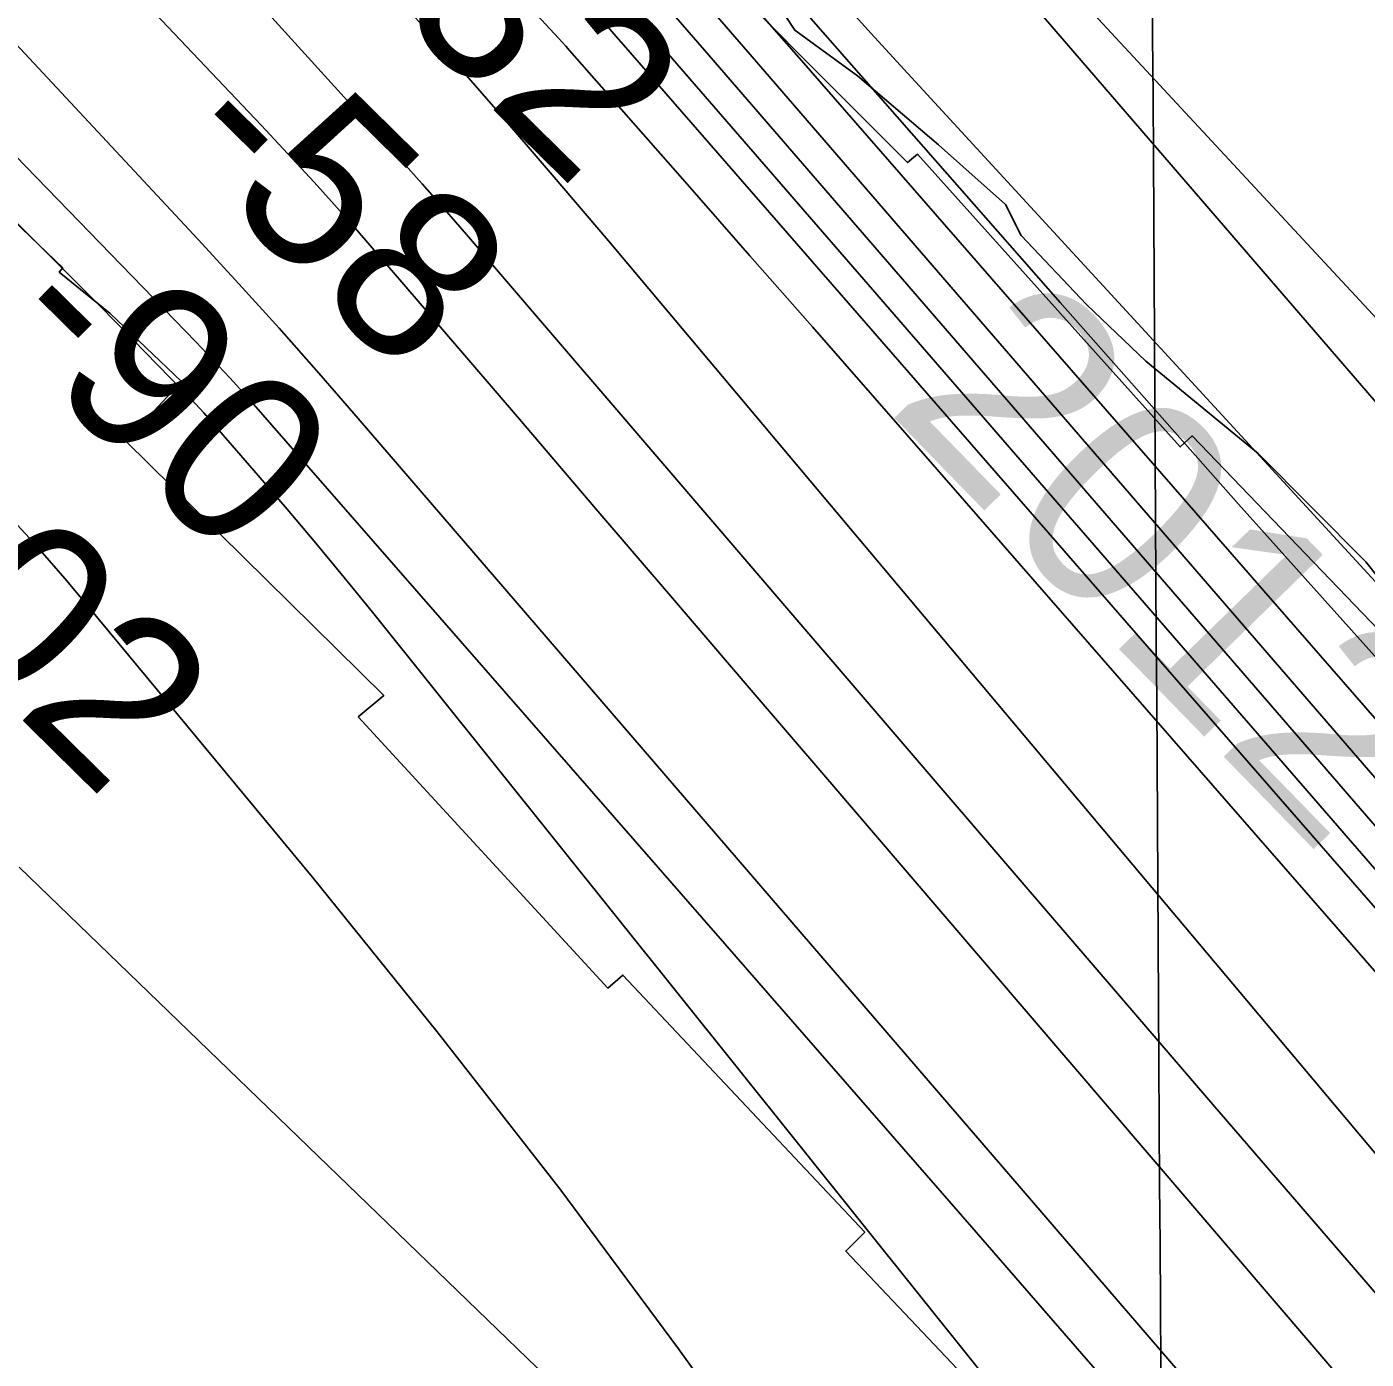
# Model space of a CAD drawing. Extents: x 3477039 to 3515015, y 546746 to 572297.
# Drawn here: x 3501863 to 3502388, y 562010 to 562533 of the extents above; entities that cross this region are included whole.
import ezdxf

# ---------------------------------------------------------------- set-up
doc = ezdxf.new("R2010")
doc.units = 0
for name, color, linetype in [('V-GRID-MAJR', 7, 'Continuous'), ('V-RIVR-EDGE', 7, 'Continuous'), ('V-RIVR-IDEN', 7, 'Continuous'), ('V-RIVR-RANG', 7, 'Continuous'), ('V-RRAP-RVMT', 7, 'Continuous'), ('V-SITE-VEGE', 7, 'Continuous'), ('V-TOPO-DPTH', 7, 'Continuous'), ('V-TOPO-MAJR', 7, 'Continuous'), ('V-TOPO-MINR', 7, 'Continuous'), ('V-TOPO-WATR', 7, 'Continuous')]:
    doc.layers.add(name, color=color, linetype=linetype)

msp = doc.modelspace()

# ---------------------------------------------------------------- linework, layer by layer
at = {"layer": 'V-GRID-MAJR'}
msp.add_spline([(3502367.239, 552233.144), (3502330.233, 558291.01), (3502293.207, 564351.96), (3502256.181, 570412.927), (3502256.162, 570415.993)], degree=3, dxfattribs=at)
at = {"layer": 'V-RIVR-EDGE'}
msp.add_lwpolyline([(3502434.870902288, 562264.0745283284), (3502387.8366555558, 562323.0126283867), (3502345.663287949, 562365.3950782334), (3502301.6365995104, 562401.6548401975), (3502278.4076567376, 562423.7704529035), (3502252.739941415, 562450.7939124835), (3502246.6430100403, 562463.0635296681), (3502220.3534808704, 562486.4121644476), (3502188.5585323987, 562513.4507749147), (3502164.0935373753, 562531.280354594), (3502147.61212651, 562556.4429178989)], dxfattribs=at)
at = {"layer": 'V-RRAP-RVMT'}
for points in [[(3502729.3270000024, 561951.1440000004), (3502622.4910000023, 562064.9570000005), (3502623.2590000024, 562150.8120000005), (3502601.8560000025, 562150.5590000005), (3502608.3810000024, 562208.0400000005), (3502457.0060000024, 562234.0500000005), (3502453.8730000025, 562221.7840000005), (3502418.7810000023, 562256.8760000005), (3502424.917000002, 562263.0120000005), (3502319.8210000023, 562372.3170000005), (3502315.1290000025, 562367.9860000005), (3502212.2030000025, 562482.7020000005), (3502208.2340000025, 562479.4530000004), (3502114.3760000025, 562573.5530000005), (3502127.4900000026, 562586.9070000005), (3502023.2950000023, 562685.0890000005), (3502038.0930000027, 562699.8870000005), (3501925.4270000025, 562812.1900000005), (3501915.7430000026, 562802.8660000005), (3501821.1020000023, 562893.7780000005)], [(3501831.8800000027, 562481.3680000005), (3501877.0350000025, 562438.1630000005), (3501875.7040000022, 562436.5190000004), (3501895.6720000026, 562420.3360000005), (3501923.6080000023, 562393.6090000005), (3501901.7180000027, 562370.2770000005), (3502002.8760000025, 562270.5630000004), (3501992.8950000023, 562262.2630000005)], [(3501831.8800000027, 562481.3680000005), (3501877.0350000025, 562438.1630000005), (3501875.7040000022, 562436.5190000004), (3501895.6720000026, 562420.3360000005), (3501923.6080000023, 562393.6090000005), (3501901.7180000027, 562370.2770000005), (3502002.8760000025, 562270.5630000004), (3501992.8950000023, 562262.2630000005)], [(3501992.8950000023, 562262.2630000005), (3502090.6830000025, 562155.9360000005), (3502096.6360000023, 562161.0480000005), (3502191.4850000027, 562060.3040000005), (3502184.0280000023, 562052.8470000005), (3502280.8600000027, 561950.6030000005), (3502275.4480000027, 561945.6720000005), (3502381.8310000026, 561830.7500000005), (3502393.5570000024, 561841.2750000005), (3502477.5350000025, 561749.4760000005), (3502470.9200000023, 561743.3420000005)], [(3501992.8950000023, 562262.2630000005), (3502090.6830000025, 562155.9360000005), (3502096.6360000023, 562161.0480000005), (3502191.4850000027, 562060.3040000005), (3502184.0280000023, 562052.8470000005), (3502280.8600000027, 561950.6030000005), (3502275.4480000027, 561945.6720000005), (3502381.8310000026, 561830.7500000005), (3502393.5570000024, 561841.2750000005), (3502477.5350000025, 561749.4760000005), (3502470.9200000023, 561743.3420000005)]]:
    msp.add_lwpolyline(points, dxfattribs=at)
at = {"layer": 'V-SITE-VEGE'}
msp.add_lwpolyline([(3501704.044, 563487.608), (3502051.139, 563105.924), (3502333.615, 562792.0480000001), (3502571.597, 562519.75), (3502642.894, 562440.928), (3502679.123, 562393.998), (3502686.9960000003, 562370.676), (3502687.8370000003, 562332.425), (3502676.483, 562301.1730000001), (3502654.15, 562265.9720000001), (3502644.4960000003, 562259.277), (3502628.095, 562258.134), (3502591.305, 562264.104), (3502545.143, 562283.855), (3502463.989, 562340.961), (3502235.2090000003, 562587.186), (3502150.3340000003, 562671.656), (3502037.102, 562779.729), (3501901.2600000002, 562931.8150000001), (3501791.059, 563061.698)], dxfattribs=at)
at = {"layer": 'V-TOPO-DPTH'}
for points in [[(3502677.0852195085, 561939.7311421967), (3502574.124799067, 562053.8412030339), (3502472.2615868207, 562168.9558093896), (3502165.7072339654, 562520.4996612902), (3502142.514753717, 562547.0381916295), (3502119.284319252, 562573.5433848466), (3502095.9969534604, 562599.9985723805), (3502072.6716334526, 562626.420422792), (3502042.0086369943, 562661.0788904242), (3502003.231628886, 562704.7226639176), (3501964.3323272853, 562748.2566984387), (3501925.2495854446, 562791.6261245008), (3501886.0445501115, 562834.8858115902), (3501564.9828046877, 563187.6529375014)], [(3501564.9828046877, 563187.6529375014), (3501886.0445501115, 562834.8858115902), (3501925.2495854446, 562791.6261245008), (3501964.3323272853, 562748.2566984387), (3502003.231628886, 562704.7226639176), (3502042.0086369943, 562661.0788904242), (3502072.6716334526, 562626.420422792), (3502095.9969534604, 562599.9985723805), (3502119.284319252, 562573.5433848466), (3502142.514753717, 562547.0381916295), (3502165.7072339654, 562520.4996612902), (3502472.2615868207, 562168.9558093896), (3502574.124799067, 562053.8412030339), (3502677.0852195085, 561939.7311421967)], [(3503117.398929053, 561526.6726917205), (3502205.3312976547, 562517.649928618), (3502194.010043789, 562530.0290654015), (3502182.7413773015, 562542.4555872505), (3502171.5515918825, 562554.9531866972), (3502160.414393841, 562567.4981712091), (3502140.0253967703, 562590.6113456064), (3502137.3164864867, 562593.6839180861), (3502136.4138636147, 562594.7084149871), (3502131.1971366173, 562600.6308162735), (3502127.6876623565, 562604.6178429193), (3502124.180055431, 562608.6065105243), (3502120.675249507, 562612.5976395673), (3502117.1723109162, 562616.5904095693), (3502085.706474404, 562652.4816581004), (3502066.565688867, 562674.5011034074), (3502047.549777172, 562696.6269582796), (3502028.7211762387, 562718.9124274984), (3502010.017449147, 562741.3043062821), (3501781.0387844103, 563017.7967346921)], [(3501683.519331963, 562979.9614831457), (3502070.4471600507, 562555.2621636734), (3502077.7893335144, 562547.1486245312), (3502085.0948777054, 562539.002457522), (3502092.3454779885, 562530.807348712), (3502099.559449, 562522.5796120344), (3502294.1831192, 562299.0944275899), (3502398.7321660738, 562179.1439172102), (3502503.3488336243, 562059.2524627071), (3502608.0669321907, 561939.44959202)], [(3501683.519331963, 562979.9614831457), (3502070.4471600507, 562555.2621636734), (3502077.7893335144, 562547.1486245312), (3502085.0948777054, 562539.002457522), (3502092.3454779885, 562530.807348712), (3502099.559449, 562522.5796120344), (3502294.1831192, 562299.0944275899), (3502398.7321660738, 562179.1439172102), (3502503.3488336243, 562059.2524627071), (3502608.0669321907, 561939.44959202)], [(3502783.676064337, 561766.1251625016), (3502130.326998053, 562521.4950812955), (3502115.700444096, 562538.3200587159), (3502101.0178820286, 562555.0957675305), (3502086.251307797, 562571.7975734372), (3502071.4287254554, 562588.4501107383), (3501943.476580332, 562731.4745366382), (3501869.2328971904, 562813.9374918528), (3501794.64379704, 562896.0848123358)], [(3501794.64379704, 562896.0848123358), (3501869.2328971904, 562813.9374918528), (3501943.476580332, 562731.4745366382), (3502071.4287254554, 562588.4501107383), (3502086.251307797, 562571.7975734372), (3502101.0178820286, 562555.0957675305), (3502115.700444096, 562538.3200587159), (3502130.326998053, 562521.4950812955), (3502783.676064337, 561766.1251625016)], [(3502999.581489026, 561465.6362917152), (3502219.8582718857, 562359.0881236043), (3502195.415857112, 562387.0622664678), (3502170.951427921, 562415.0171206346), (3502146.4539771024, 562442.9430417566), (3502121.934511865, 562470.8496741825), (3502075.747278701, 562523.3546962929), (3502074.2983366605, 562524.9884005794), (3502071.3697388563, 562528.2280443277), (3502069.8900830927, 562529.8339837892), (3501863.603570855, 562751.9088310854), (3501796.046891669, 562824.3405787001)], [(3501796.046891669, 562824.3405787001), (3501863.603570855, 562751.9088310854), (3502069.8900830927, 562529.8339837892), (3502071.3697388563, 562528.2280443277), (3502074.2983366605, 562524.9884005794), (3502075.747278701, 562523.3546962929), (3502121.934511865, 562470.8496741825), (3502146.4539771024, 562442.9430417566), (3502170.951427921, 562415.0171206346), (3502195.415857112, 562387.0622664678), (3502219.8582718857, 562359.0881236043), (3502999.581489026, 561465.6362917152)], [(3502846.6084216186, 561549.913138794), (3502090.9509732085, 562448.74129773), (3502068.96841611, 562474.6344015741), (3502046.8210848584, 562500.3843974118), (3502024.426592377, 562525.9197312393), (3502001.867325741, 562551.3119570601), (3501957.6462482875, 562600.6057229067), (3501912.5804145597, 562650.2838435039), (3501867.151456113, 562699.623881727), (3501821.177810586, 562748.4567963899)], [(3501821.177810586, 562748.4567963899), (3501867.151456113, 562699.623881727), (3501912.5804145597, 562650.2838435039), (3501957.6462482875, 562600.6057229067), (3502001.867325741, 562551.3119570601), (3502024.426592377, 562525.9197312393), (3502046.8210848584, 562500.3843974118), (3502068.96841611, 562474.6344015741), (3502090.9509732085, 562448.74129773), (3502846.6084216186, 561549.913138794)]]:
    msp.add_lwpolyline(points, dxfattribs=at)
at = {"layer": 'V-TOPO-MAJR'}
for points in [[(3502431.52854281, 561990.2492757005), (3502327.9799218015, 562110.3480400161), (3502224.5940758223, 562230.5874372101), (3502035.308273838, 562451.1834623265), (3502026.645452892, 562461.1932803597), (3502017.926696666, 562471.1537168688), (3502009.124037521, 562481.0400810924), (3502000.2654430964, 562490.8770637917), (3501667.4845288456, 562857.2849935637)], [(3502163.9990728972, 561951.0640205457), (3502118.4873927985, 562014.526320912), (3502071.9556970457, 562077.2117908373), (3502023.8939778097, 562138.7320151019), (3501974.812242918, 562199.4754089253), (3501883.8805280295, 562309.21837043), (3501877.846557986, 562316.3849550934), (3501871.738524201, 562323.4868187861), (3501865.5193948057, 562330.4916010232), (3501859.2262016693, 562337.4316622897)], [(3501859.930177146, 562203.2666466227), (3502141.1226214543, 561931.5525287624)]]:
    msp.add_lwpolyline(points, dxfattribs=at)
at = {"layer": 'V-TOPO-MINR'}
for points in [[(3502646.1950287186, 561620.6425454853), (3501992.889252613, 562379.1859022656), (3501977.434986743, 562396.9160987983), (3501961.8423894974, 562414.5223149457), (3501946.042295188, 562431.9425605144), (3501930.103869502, 562449.2388256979), (3501729.61239605, 562664.2407063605), (3501665.570677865, 562732.307379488), (3501601.128962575, 562799.9897986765), (3501536.0872516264, 562867.0958369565), (3501470.6455435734, 562933.8176212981), (3501357.7474800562, 563047.9036759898), (3501348.446284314, 563057.2857605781), (3501339.133799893, 563066.656606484), (3501329.8043824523, 563076.0105943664), (3501320.463676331, 563085.3533435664), (3500903.125132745, 563502.0288819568), (3500839.6290903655, 563564.2248429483), (3500775.3597185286, 563625.5953090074)], [(3503062.926830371, 561607.7916092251), (3502208.189371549, 562598.461860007), (3502193.24463416, 562615.8045644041), (3502178.313926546, 562633.1593241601), (3502163.4042635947, 562650.5321669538), (3502148.50863042, 562667.9170651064), (3502073.9937963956, 562754.9910914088), (3502021.7519152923, 562815.8360769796), (3501969.3775664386, 562876.5664423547), (3501916.804515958, 562937.1248774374), (3501864.0989977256, 562997.5686923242), (3501636.62624115, 563257.5781494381)], [(3503095.5364304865, 561527.914283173), (3502551.145637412, 562111.6170548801), (3502479.5340935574, 562189.1004166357), (3502408.394918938, 562267.0111852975), (3502337.9642981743, 562345.5630643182), (3502268.0060466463, 562424.5423502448), (3502170.314038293, 562535.8430944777), (3502149.5483163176, 562559.4857462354), (3502128.7721692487, 562583.1192271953), (3502107.9803845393, 562606.7389519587), (3502087.178174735, 562630.349505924), (3502066.3430921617, 562653.9309346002), (3502045.4746046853, 562677.4827006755), (3502024.556009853, 562700.9899728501), (3502003.604010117, 562724.4675824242), (3501547.295685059, 563234.6859043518)], [(3502330.06679115, 561951.0482936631), (3502233.407108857, 562062.2332026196), (3502136.5995124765, 562173.2897797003), (3501955.5467097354, 562380.5739557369), (3501949.0986632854, 562387.8407264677), (3501942.576105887, 562395.038911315), (3501935.941782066, 562402.1342173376), (3501929.2329472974, 562409.1609374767), (3501583.771806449, 562765.3719592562), (3501538.835270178, 562811.3823500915), (3501493.6850098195, 562857.1805552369), (3501448.214163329, 562902.6604818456), (3501402.5295927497, 562947.928222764), (3501320.665877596, 563028.4771536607), (3501315.759325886, 563033.3177918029), (3501310.861404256, 563038.1671232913), (3501305.9764277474, 563043.0294947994), (3501301.100081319, 563047.9005596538), (3501222.7531165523, 563126.3715830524), (3501178.544594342, 563170.3155523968), (3501134.1158800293, 563214.0340486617)], [(3502890.8307986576, 561404.0774178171), (3502176.182034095, 562238.5167077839), (3502146.1462708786, 562273.5901097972), (3502116.1124827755, 562308.665202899), (3502086.0816573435, 562343.7428326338), (3502056.052807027, 562378.8221534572), (3502009.232450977, 562433.5217734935), (3502002.5893478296, 562441.2298614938), (3501995.9116987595, 562448.9076978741), (3501989.1822308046, 562456.5401568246), (3501982.418216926, 562464.142364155), (3501975.595694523, 562471.6918150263), (3501968.7297179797, 562479.2011858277), (3501961.7985602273, 562486.6504365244), (3501954.8239483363, 562494.0596071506), (3501430.012718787, 563046.7244052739)], [(3503117.398929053, 561526.6726917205), (3502205.3312976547, 562517.649928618), (3502194.010043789, 562530.0290654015), (3502182.7413773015, 562542.4555872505), (3502171.5515918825, 562554.9531866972), (3502160.414393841, 562567.4981712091), (3502140.0253967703, 562590.6113456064), (3502137.3164864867, 562593.6839180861), (3502136.4138636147, 562594.7084149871), (3502131.1971366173, 562600.6308162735), (3502127.6876623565, 562604.6178429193), (3502124.180055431, 562608.6065105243), (3502120.675249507, 562612.5976395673), (3502117.1723109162, 562616.5904095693), (3502085.706474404, 562652.4816581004), (3502066.565688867, 562674.5011034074), (3502047.549777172, 562696.6269582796), (3502028.7211762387, 562718.9124274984), (3502010.017449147, 562741.3043062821), (3501781.0387844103, 563017.7967346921)], [(3502608.0669321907, 561939.44959202), (3502503.3488336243, 562059.2524627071), (3502398.7321660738, 562179.1439172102), (3502294.1831192, 562299.0944275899), (3502099.559449, 562522.5796120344), (3502092.3454779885, 562530.807348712), (3502085.0948777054, 562539.002457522), (3502077.7893335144, 562547.1486245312), (3502070.4471600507, 562555.2621636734), (3501683.519331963, 562979.9614831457)], [(3502783.676064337, 561766.1251625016), (3502130.326998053, 562521.4950812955), (3502115.700444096, 562538.3200587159), (3502101.0178820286, 562555.0957675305), (3502086.251307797, 562571.7975734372), (3502071.4287254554, 562588.4501107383), (3501943.476580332, 562731.4745366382), (3501869.2328971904, 562813.9374918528), (3501794.64379704, 562896.0848123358)], [(3503009.979783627, 561522.886786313), (3502147.3018812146, 562520.9121693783), (3502128.58848703, 562542.4745023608), (3502109.8180038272, 562563.9868217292), (3502090.9618870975, 562585.424120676), (3502072.048681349, 562606.8114060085), (3501995.67368459, 562692.8309685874), (3501938.346583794, 562757.0243527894), (3501880.774730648, 562820.9961928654), (3501822.8357489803, 562884.6357167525)], [(3502592.085689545, 561971.4025678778), (3502501.194805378, 562076.0185689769), (3502114.3520344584, 562522.061857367), (3502103.5713265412, 562534.4184921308), (3502092.7422676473, 562546.7323522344), (3502081.8406822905, 562558.9820503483), (3502070.8907459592, 562571.1889738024), (3501815.940745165, 562853.7229464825)], [(3502999.581489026, 561465.6362917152), (3502219.8582718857, 562359.0881236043), (3502195.415857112, 562387.0622664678), (3502170.951427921, 562415.0171206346), (3502146.4539771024, 562442.9430417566), (3502121.934511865, 562470.8496741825), (3502075.747278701, 562523.3546962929), (3502074.2983366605, 562524.9884005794), (3502071.3697388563, 562528.2280443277), (3502069.8900830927, 562529.8339837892), (3501863.603570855, 562751.9088310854), (3501796.046891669, 562824.3405787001)], [(3502846.6084216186, 561549.913138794), (3502090.9509732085, 562448.74129773), (3502068.96841611, 562474.6344015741), (3502046.8210848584, 562500.3843974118), (3502024.426592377, 562525.9197312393), (3502001.867325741, 562551.3119570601), (3501957.6462482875, 562600.6057229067), (3501912.5804145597, 562650.2838435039), (3501867.151456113, 562699.623881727), (3501821.177810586, 562748.4567963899)], [(3502379.581578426, 561827.6329089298), (3501998.420520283, 562303.2663039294), (3501987.4303288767, 562316.8099483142), (3501976.331043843, 562330.2624560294), (3501965.0681183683, 562343.57825874), (3501953.696099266, 562356.8029247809), (3501932.373452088, 562381.2948201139), (3501929.1045137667, 562384.8452572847), (3501904.509197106, 562410.1110533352), (3501891.3189309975, 562423.5582233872), (3501878.061097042, 562436.9379300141), (3501864.7019113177, 562450.2164415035), (3501851.2751577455, 562463.4274895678)]]:
    msp.add_lwpolyline(points, dxfattribs=at)
at = {"layer": 'V-TOPO-WATR'}
msp.add_lwpolyline([(3502677.0852195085, 561939.7311421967), (3502574.124799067, 562053.8412030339), (3502472.2615868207, 562168.9558093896), (3502165.7072339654, 562520.4996612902), (3502142.514753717, 562547.0381916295), (3502119.284319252, 562573.5433848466), (3502095.9969534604, 562599.9985723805), (3502072.6716334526, 562626.420422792), (3502042.0086369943, 562661.0788904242), (3502003.231628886, 562704.7226639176), (3501964.3323272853, 562748.2566984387), (3501925.2495854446, 562791.6261245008), (3501886.0445501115, 562834.8858115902), (3501564.9828046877, 563187.6529375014)], dxfattribs=at)

# ---------------------------------------------------------------- texts
at = {"layer": 'V-RIVR-IDEN'}
msp.add_text('2012', height=83.00000000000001, rotation=314.21318105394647, dxfattribs=at).set_placement((3502199.150996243, 562383.3436103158))
at = {"layer": 'V-RIVR-RANG'}
for s, p in [('-32', (3501985.9569070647, 562559.085577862)), ('-58', (3501918.2368455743, 562485.4250972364)), ('-90', (3501849.202314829, 562413.0603569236)), ('-102', (3501765.8855464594, 562354.7636542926))]:
    msp.add_text(s, height=67.00000000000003, rotation=315.4328888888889, dxfattribs=at).set_placement(p)

doc.saveas('drawing.dxf')
